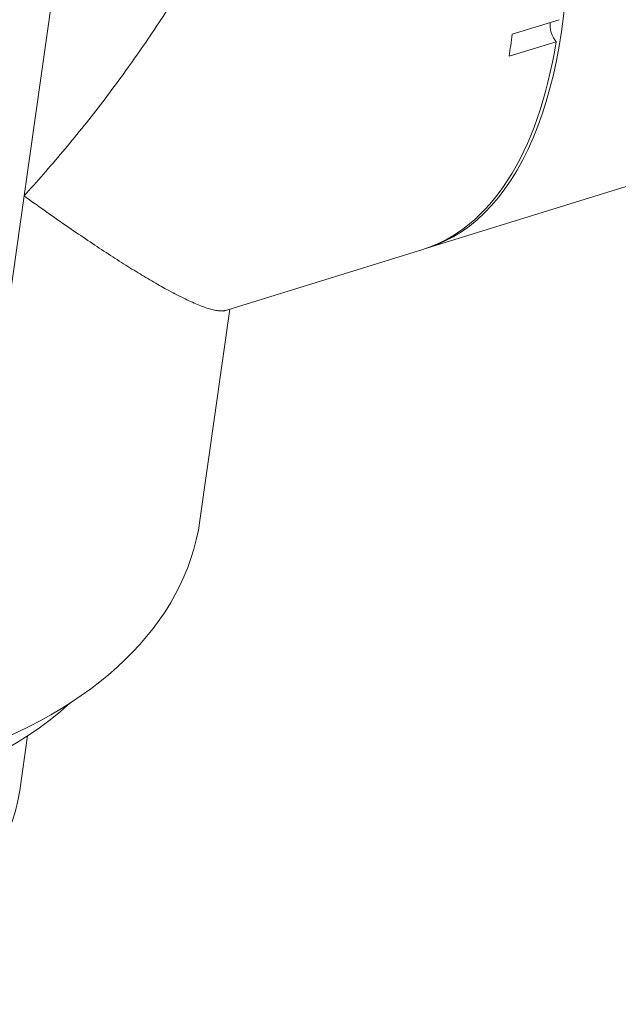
# Model space of a CAD drawing. Header units: millimetres. Extents: x 25069 to 61396, y 8621 to 21558.
# Tile 655 of 656: x 60036 to 60100, y 15801 to 15906. Entities that reach past the tile are written whole.
import ezdxf

# ---------------------------------------------------------------- set-up
doc = ezdxf.new("R2010")
doc.units = ezdxf.units.MM
doc.layers.add('10', color=7, linetype='Continuous')

msp = doc.modelspace()

# ---------------------------------------------------------------- linework, layer by layer
at = {"layer": '10', "color": 7, "linetype": 'Continuous', "lineweight": 20}
for p, q in [((60042.8, 15932.665), (60036.39, 15887.326)), ((60093.478, 15906.128), (60088.455, 15904.574)), ((60088.123, 15902.227), (60093.146, 15903.782)), ((60079.346, 15881.75), (60108.13, 15890.658)), ((60036.39, 15887.326), (60028.981, 15834.917)), ((60057.669, 15875.042), (60078.927, 15881.621)), ((60055.151, 15852.69), (60058.341, 15875.25)), ((60035.931, 15823.893), (60036.755, 15829.726))]:
    msp.add_line(p, q, dxfattribs=at)
for centre, major_axis, ratio, start_param, end_param in [((60061.608, 15939.068), (17.738, -57.318), 0.4815714, 0.0000081, 2.2103027), ((60093.322, 15904.944), (-0.443, 1.433), 0.4815714, 0.7623468, 2.3542923), ((60056.166, 15937.384), (17.738, -57.318), 0.4815714, 0.7709957, 0.820997), ((60061.19, 15938.939), (-17.738, 57.318), 0.4815714, 3.1415744, 3.9125883), ((59995.742, 15861.09), (59.409, -8.399), 0.6131107, 5.3929283, 6.28321), ((59994.913, 15855.223), (-54.458, 7.699), 0.6131107, 0.4666504, 2.6714594), ((59991.374, 15830.192), (-44.557, 6.3), 0.6131107, 0.6555387, 3.1416184)]:
    msp.add_ellipse(centre, major_axis=major_axis, ratio=ratio, start_param=start_param, end_param=end_param, dxfattribs=at)
for points, weights in [([(60068.926, 15950.121), (60065.938, 15928.994), (60053.872, 15906.532), (60036.39, 15887.326)], [0.857157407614, 0.839438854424, 0.887053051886, 1]), ([(60036.39, 15887.326), (60047.91, 15879.033), (60055.74, 15874.48), (60057.876, 15875.106)], [1, 0.901352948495, 0.852542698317, 0.853569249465])]:
    msp.add_rational_spline(points, weights, degree=3, dxfattribs=at)

doc.saveas('drawing.dxf')
